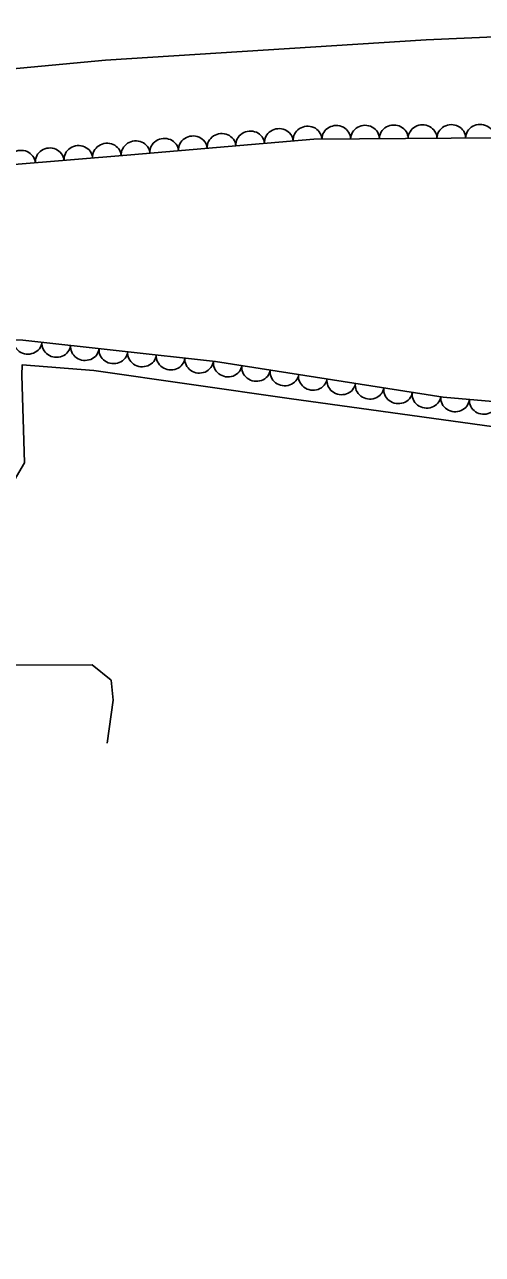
# Model space of a CAD drawing. Extents: x 1722896 to 1754269, y 648279 to 666297.
# Drawn here: x 1743670.8 to 1743734.5, y 651715.9 to 651887 of the extents above; entities that cross this region are included whole.
import ezdxf

# ---------------------------------------------------------------- set-up
doc = ezdxf.new("R2010")
doc.units = 0
doc.layers.add('SURVEY - CENTERLINE - Preliminary Text', color=7, linetype='Continuous')
doc.layers.add('SURVEY - VEGETATION - Features with Text', color=7, linetype='Continuous')

msp = doc.modelspace()

# ---------------------------------------------------------------- linework, layer by layer
at = {"layer": 'SURVEY - CENTERLINE - Preliminary Text'}
for points in [[(1743775.32, 651887.04), (1743726.68, 651884.9), (1743682.05, 651882.08), (1743629.57, 651877.17), (1743580.41, 651870.98), (1743533.4, 651864.29), (1743482.54, 651855.46), (1743435.93, 651846.31), (1743385.71, 651834.37), (1743332.91, 651820.63), (1743283.43, 651805.98), (1743250.49, 651795.46), (1743178.24, 651770.72), (1743138.01, 651754.94), (1743096.4, 651737.53), (1743053.24, 651717.89), (1743001.73, 651692.94), (1742946.09, 651663.7), (1742875.96, 651624.11), (1742820.34, 651589.33), (1742786.33, 651566.37), (1742754.64, 651544.14)], [(1743601.71, 651788.78), (1743610.92, 651787.27), (1743615.78, 651786.59), (1743617.75, 651788.22), (1743620.48, 651792.17), (1743625.02, 651800.52), (1743628.86, 651805.21), (1743634.28, 651809.12), (1743641.54, 651813.71), (1743652.31, 651818.62), (1743659.13, 651820.38), (1743666.91, 651822.14), (1743669.02, 651823.02), (1743670.8, 651826.04), (1743670.45, 651838.23), (1743670.48, 651839.69), (1743680.45, 651838.92), (1743707.61, 651835.02), (1743751.56, 651828.91)], [(1743644.35, 651786.63), (1743650.84, 651792.94), (1743659.84, 651796.55), (1743669.28, 651797.88), (1743680.23, 651797.93), (1743682.84, 651795.8), (1743683.13, 651793.03), (1743682.29, 651787.04)]]:
    msp.add_lwpolyline(points, dxfattribs=at)
at = {"layer": 'SURVEY - VEGETATION - Features with Text'}
msp.add_lwpolyline([(1743755.09, 651832.9), (1743729.05, 651835.19), (1743697.35, 651840.17), (1743670.56, 651843.14), (1743648.44, 651843.57), (1743608.52, 651842.51), (1743581.08, 651841.74), (1743561.83, 651846.56), (1743567.08, 651849.69), (1743592.46, 651850.42), (1743586.38, 651859.66), (1743553.99, 651853.02), (1743557.51, 651861.68), (1743600.21, 651863.41), (1743635.74, 651864.79), (1743685.58, 651868.92), (1743711.03, 651871.09), (1743755.68, 651871.43)], dxfattribs=at)
for centre, major_axis in [((1743698.22, 651870), (1.99, 0.17)), ((1743702.2, 651870.34), (1.99, 0.17)), ((1743706.19, 651870.68), (1.99, 0.17)), ((1743710.17, 651871.02), (1.99, 0.17)), ((1743714.17, 651871.11), (2, 0.02)), ((1743718.17, 651871.14), (2, 0.02)), ((1743722.17, 651871.18), (2, 0.02)), ((1743726.17, 651871.21), (2, 0.02)), ((1743730.17, 651871.24), (2, 0.02)), ((1743734.17, 651871.27), (2, 0.02)), ((1743678.29, 651868.32), (1.99, 0.17)), ((1743682.27, 651868.65), (1.99, 0.17)), ((1743686.26, 651868.98), (1.99, 0.17)), ((1743690.24, 651869.32), (1.99, 0.17)), ((1743694.23, 651869.66), (1.99, 0.17)), ((1743670.31, 651867.66), (1.99, 0.17)), ((1743674.3, 651867.99), (1.99, 0.17)), ((1743671.25, 651843.06), (-1.99, 0.22)), ((1743675.22, 651842.62), (-1.99, 0.22)), ((1743679.2, 651842.18), (-1.99, 0.22)), ((1743683.17, 651841.74), (-1.99, 0.22)), ((1743687.15, 651841.3), (-1.99, 0.22)), ((1743691.13, 651840.86), (-1.99, 0.22)), ((1743695.1, 651840.42), (-1.99, 0.22)), ((1743699.07, 651839.9), (-1.98, 0.31)), ((1743703.02, 651839.28), (-1.98, 0.31)), ((1743706.97, 651838.66), (-1.98, 0.31)), ((1743710.92, 651838.04), (-1.98, 0.31)), ((1743714.87, 651837.42), (-1.98, 0.31)), ((1743718.82, 651836.8), (-1.98, 0.31)), ((1743722.78, 651836.17), (-1.98, 0.31)), ((1743726.73, 651835.55), (-1.98, 0.31)), ((1743730.69, 651835.04), (-1.99, 0.17)), ((1743734.68, 651834.69), (-1.99, 0.17))]:
    msp.add_ellipse(centre, major_axis=major_axis, ratio=0.940188, start_param=0, end_param=3.141593, dxfattribs=at)

doc.saveas('drawing.dxf')
